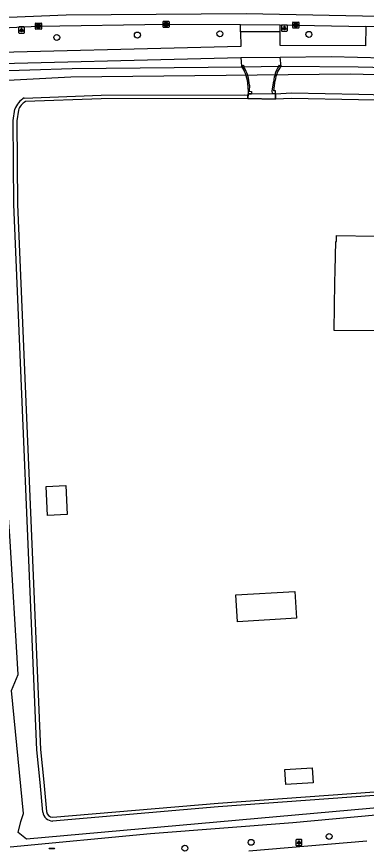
# Model space of a CAD drawing. Extents: x 161772 to 163123, y 383092 to 383917.
# Drawn here: x 162063.6 to 162121.3, y 383483.7 to 383620.9 of the extents above; entities that cross this region are included whole.
import ezdxf

# ---------------------------------------------------------------- set-up
doc = ezdxf.new("R2010")
doc.units = 0
for name, color, linetype in [('IMGEO_Afvalbak', 7, 'Continuous'), ('IMGEO_Boom', 7, 'Continuous'), ('IMGEO_Dek', 7, 'Continuous'), ('IMGEO_Erf', 7, 'Continuous'), ('IMGEO_Groenvoorziening', 7, 'Continuous'), ('IMGEO_Kolk', 7, 'Continuous'), ('IMGEO_Lichtpunt', 7, 'Continuous'), ('IMGEO_Muur', 7, 'Continuous'), ('IMGEO_Oever', 7, 'Continuous'), ('IMGEO_Pand', 7, 'Continuous'), ('IMGEO_Rijbaan_lokaal_gesloten', 7, 'Continuous'), ('IMGEO_Rijbaan_lokaal_open', 7, 'Continuous'), ('IMGEO_Voetpad_gesloten', 7, 'Continuous'), ('IMGEO_Voetpad_open', 7, 'Continuous'), ('IMGEO_Waterloop', 7, 'Continuous')]:
    doc.layers.add(name, color=color, linetype=linetype)

msp = doc.modelspace()

# ---------------------------------------------------------------- linework, layer by layer
at = {"layer": 'IMGEO_Afvalbak'}
for p, q in [((162069.01, 383483.68), (162069.79, 383483.68)), ((162069.79, 383483.68), (162069.01, 383483.68))]:
    msp.add_line(p, q, dxfattribs=at)
for centre, start, end in [((162069.01, 383483.58), 90, 180), ((162069.01, 383483.58), 90, 180), ((162069.79, 383483.58), 0, 90), ((162069.79, 383483.58), 360, 90)]:
    msp.add_arc(centre, 0.1, start, end, dxfattribs=at)
at = {"layer": 'IMGEO_Boom'}
for centre in [(162070.21, 383617.46), (162083.51, 383617.86), (162097.12, 383618.07), (162111.8, 383617.97), (162115.15, 383485.64), (162102.27, 383484.67), (162091.35, 383483.71)]:
    msp.add_circle(centre, 0.489, dxfattribs=at)
at = {"layer": 'IMGEO_Dek'}
for points in [[(162107.21, 383612.69), (162106.81, 383612.68), (162101.08, 383612.56), (162100.82, 383612.55)], [(162101.75, 383609.6), (162101.77, 383608.18), (162101.71, 383607.37), (162106.27, 383607.26), (162106.27, 383608.17), (162106.27, 383608.65), (162106.03, 383608.63), (162106.26, 383610.37)]]:
    msp.add_lwpolyline(points, dxfattribs=at)
for centre, radius, start, end in [((162095.85, 383609.36), 5.9, 2.3793, 32.7444), ((162110.2, 383610.1), 3.95, 139.1585, 176.1434)]:
    msp.add_arc(centre, radius, start, end, dxfattribs=at)
at = {"layer": 'IMGEO_Erf'}
for points in [[(162101.71, 383607.37), (162077.54, 383607.33), (162065.05, 383606.88)], [(162106.27, 383607.26), (162101.71, 383607.37)], [(162142.56, 383606.59), (162134.52, 383607.13), (162120.01, 383607.17), (162108.94, 383607.41), (162106.27, 383607.26)], [(162063.88, 383605.45), (162063.6, 383603.7), (162063.75, 383589.89), (162067.54, 383500), (162068.06, 383494.61), (162068.53, 383489.75)], [(162069.54, 383488.8), (162096.81, 383491.16), (162144.6, 383494.58), (162158.53, 383495.95)]]:
    msp.add_lwpolyline(points, dxfattribs=at)
for centre, radius, start, end in [((162066.34, 383604.63), 2.59, 120.0058, 161.6255), ((162069.55, 383489.83), 1.03, 184.4688, 269.038)]:
    msp.add_arc(centre, radius, start, end, dxfattribs=at)
at = {"layer": 'IMGEO_Groenvoorziening'}
for points in [[(162100.82, 383612.55), (162072.76, 383612.29), (162058.71, 383611.86), (162051.72, 383611.46), (162041.82, 383610.89)], [(162141.52, 383612.04), (162119.95, 383612.55), (162107.21, 383612.69)], [(162062.51, 383483.91), (162085.68, 383486.13), (162109.13, 383487.97), (162140.74, 383490.84), (162156.51, 383492.6), (162160.99, 383493.24), (162161.69, 383493.47), (162161.88, 383493.67)]]:
    msp.add_lwpolyline(points, dxfattribs=at)
at = {"layer": 'IMGEO_Kolk'}
for p, q in [((162066.69, 383618.9), (162066.69, 383619.75)), ((162066.76, 383619.83), (162067.61, 383619.83)), ((162067.2, 383619.05), (162067.17, 383619.05)), ((162067.18, 383619.61), (162067.2, 383619.61)), ((162067.69, 383619.75), (162067.69, 383618.9)), ((162087.74, 383619.2), (162087.74, 383620.05)), ((162087.81, 383620.13), (162088.67, 383620.13)), ((162088.67, 383619.13), (162087.81, 383619.13)), ((162088.23, 383619.91), (162088.25, 383619.91)), ((162088.25, 383619.35), (162088.23, 383619.35)), ((162088.74, 383620.05), (162088.74, 383619.2)), ((162109.15, 383619.09), (162109.15, 383619.94)), ((162109.22, 383620.01), (162110.08, 383620.01)), ((162110.08, 383619.01), (162109.22, 383619.01)), ((162109.66, 383619.23), (162109.63, 383619.23)), ((162109.64, 383619.79), (162109.66, 383619.79)), ((162110.15, 383619.94), (162110.15, 383619.09)), ((162067.61, 383618.83), (162066.76, 383618.83))]:
    msp.add_line(p, q, dxfattribs=at)
for points in [[(162066.69, 383618.9), (162066.69, 383619.75)], [(162066.76, 383619.83), (162067.61, 383619.83)], [(162067.01, 383619.53), (162067.13, 383619.53), (162067.13, 383619.37), (162067.26, 383619.53), (162067.43, 383619.53), (162067.28, 383619.38), (162067.43, 383619.13), (162067.28, 383619.13), (162067.2, 383619.29), (162067.13, 383619.22), (162067.13, 383619.13), (162067.01, 383619.13), (162067.01, 383619.53)], [(162067.69, 383619.75), (162067.69, 383618.9)], [(162087.74, 383619.2), (162087.74, 383620.05)], [(162087.81, 383620.13), (162088.67, 383620.13)], [(162088.67, 383619.13), (162087.81, 383619.13)], [(162088.06, 383619.83), (162088.18, 383619.83), (162088.18, 383619.68), (162088.31, 383619.83), (162088.48, 383619.83), (162088.33, 383619.68), (162088.48, 383619.43), (162088.33, 383619.43), (162088.25, 383619.59), (162088.18, 383619.53), (162088.18, 383619.43), (162088.06, 383619.43), (162088.06, 383619.83)], [(162088.74, 383620.05), (162088.74, 383619.2)], [(162109.15, 383619.09), (162109.15, 383619.94)], [(162109.22, 383620.01), (162110.08, 383620.01)], [(162110.08, 383619.01), (162109.22, 383619.01)], [(162109.47, 383619.71), (162109.59, 383619.71), (162109.59, 383619.56), (162109.72, 383619.71), (162109.89, 383619.71), (162109.74, 383619.56), (162109.89, 383619.31), (162109.74, 383619.31), (162109.66, 383619.48), (162109.59, 383619.41), (162109.59, 383619.31), (162109.47, 383619.31), (162109.47, 383619.71)], [(162110.15, 383619.94), (162110.15, 383619.09)], [(162067.61, 383618.83), (162066.76, 383618.83)]]:
    msp.add_lwpolyline(points, dxfattribs=at)
for centre, start, end in [((162066.76, 383619.75), 91.552, 178.448), ((162066.76, 383619.75), 91.552, 178.448), ((162066.76, 383618.9), 181.552, 268.448), ((162066.76, 383618.9), 181.552, 268.448), ((162067.61, 383619.75), 1.552, 88.448), ((162067.61, 383619.75), 1.552, 88.448), ((162067.61, 383618.9), 271.552, 358.448), ((162067.61, 383618.9), 271.552, 358.448), ((162087.82, 383620.05), 91.552, 178.448), ((162087.82, 383620.05), 91.552, 178.448), ((162087.82, 383619.2), 181.552, 268.448), ((162087.82, 383619.2), 181.552, 268.448), ((162088.66, 383620.05), 1.552, 88.448), ((162088.66, 383620.05), 1.552, 88.448), ((162088.66, 383619.2), 271.552, 358.448), ((162088.66, 383619.2), 271.552, 358.448), ((162109.22, 383619.94), 91.552, 178.448), ((162109.22, 383619.94), 91.552, 178.448), ((162109.22, 383619.09), 181.552, 268.448), ((162109.22, 383619.09), 181.552, 268.448), ((162110.07, 383619.94), 1.552, 88.448), ((162110.07, 383619.94), 1.552, 88.448), ((162110.07, 383619.09), 271.552, 358.448), ((162110.07, 383619.09), 271.552, 358.448)]:
    msp.add_arc(centre, 0.0765, start, end, dxfattribs=at)
for centre, major_axis, ratio, start_param, end_param in [((162067.17, 383619.33), (-0.387, 0.002), 0.722429, 4.712389, 7.853982), ((162067.2, 383619.33), (-0.39, 0.002), 0.717154, 1.570796, 4.712389), ((162088.23, 383619.63), (-0.387, 0.002), 0.722429, 4.712389, 7.853982), ((162088.25, 383619.63), (-0.39, 0.002), 0.717154, 1.570796, 4.712389), ((162109.64, 383619.51), (-0.387, 0.002), 0.722429, 4.712389, 7.853982), ((162109.66, 383619.51), (-0.39, 0.002), 0.717154, 1.570796, 4.712389)]:
    msp.add_ellipse(centre, major_axis=major_axis, ratio=ratio, start_param=start_param, end_param=end_param, dxfattribs=at)
at = {"layer": 'IMGEO_Lichtpunt'}
for p, q in [((162063.9, 383619.09), (162063.9, 383618.29)), ((162063.9, 383619.09), (162063.9, 383618.29)), ((162064.8, 383619.19), (162063.99, 383619.19)), ((162064.8, 383619.19), (162063.99, 383619.19)), ((162064.9, 383618.29), (162064.9, 383619.09)), ((162064.9, 383618.29), (162064.9, 383619.09)), ((162107.27, 383619.41), (162107.27, 383618.6)), ((162107.27, 383619.41), (162107.27, 383618.6)), ((162108.17, 383619.5), (162107.36, 383619.5)), ((162108.17, 383619.5), (162107.36, 383619.5)), ((162108.27, 383618.6), (162108.27, 383619.41)), ((162108.27, 383618.6), (162108.27, 383619.41)), ((162063.99, 383618.19), (162064.8, 383618.19)), ((162063.99, 383618.19), (162064.8, 383618.19)), ((162107.36, 383618.5), (162108.17, 383618.5)), ((162107.36, 383618.5), (162108.17, 383618.5)), ((162109.67, 383485.03), (162109.67, 383484.22)), ((162109.67, 383485.03), (162109.67, 383484.22)), ((162110.57, 383485.13), (162109.76, 383485.13)), ((162110.57, 383485.13), (162109.76, 383485.13)), ((162110.66, 383484.22), (162110.66, 383485.03)), ((162110.66, 383484.22), (162110.66, 383485.03)), ((162109.76, 383484.13), (162110.57, 383484.13)), ((162109.76, 383484.13), (162110.57, 383484.13))]:
    msp.add_line(p, q, dxfattribs=at)
for points in [[(162107.64, 383619.07), (162107.68, 383619.04), (162107.49, 383618.78), (162107.46, 383618.81), (162107.64, 383619.07)], [(162107.74, 383619.02), (162107.79, 383619.02), (162107.79, 383618.7), (162107.74, 383618.7), (162107.74, 383619.02)], [(162107.85, 383619.04), (162107.89, 383619.07), (162108.08, 383618.81), (162108.04, 383618.78), (162107.85, 383619.04)], [(162064.27, 383618.76), (162064.31, 383618.73), (162064.13, 383618.47), (162064.09, 383618.49), (162064.27, 383618.76)], [(162064.38, 383618.71), (162064.42, 383618.71), (162064.42, 383618.39), (162064.38, 383618.39), (162064.38, 383618.71)], [(162064.49, 383618.73), (162064.52, 383618.76), (162064.71, 383618.49), (162064.67, 383618.47), (162064.49, 383618.73)], [(162110.04, 383484.69), (162110.08, 383484.67), (162109.89, 383484.4), (162109.85, 383484.43), (162110.04, 383484.69)], [(162110.14, 383484.65), (162110.19, 383484.65), (162110.19, 383484.32), (162110.14, 383484.32), (162110.14, 383484.65)], [(162110.25, 383484.67), (162110.29, 383484.69), (162110.48, 383484.43), (162110.44, 383484.4), (162110.25, 383484.67)]]:
    msp.add_lwpolyline(points, dxfattribs=at)
for centre in [(162064.4, 383618.89), (162107.77, 383619.2), (162110.17, 383484.83)]:
    msp.add_circle(centre, 0.0994, dxfattribs=at)
for centre, start, end in [((162063.99, 383619.09), 90, 180), ((162063.99, 383619.09), 90, 180), ((162064.8, 383619.09), 0, 90), ((162064.8, 383619.09), 0, 90), ((162107.36, 383619.41), 90, 180), ((162107.36, 383619.41), 90, 180), ((162108.17, 383619.41), 0, 90), ((162108.17, 383619.41), 0, 90), ((162063.99, 383618.29), 180, 270), ((162063.99, 383618.29), 180, 270), ((162064.8, 383618.29), 270, 0), ((162064.8, 383618.29), 270, 360), ((162107.36, 383618.6), 180, 270), ((162107.36, 383618.6), 180, 270), ((162108.17, 383618.6), 270, 0), ((162108.17, 383618.6), 270, 360), ((162109.76, 383485.03), 90, 180), ((162109.76, 383485.03), 90, 180), ((162110.57, 383485.03), 0, 90), ((162110.57, 383485.03), 0, 90), ((162109.76, 383484.22), 180, 270), ((162109.76, 383484.22), 180, 270), ((162110.57, 383484.22), 270, 0), ((162110.57, 383484.22), 270, 360)]:
    msp.add_arc(centre, 0.0946, start, end, dxfattribs=at)
at = {"layer": 'IMGEO_Muur'}
for points in [[(162100.7, 383612.72), (162100.99, 383612.87), (162101.06, 383612.6), (162101.08, 383612.56)], [(162100.82, 383612.55), (162100.7, 383612.72)], [(162101.08, 383612.56), (162100.82, 383612.55)], [(162101.08, 383612.56), (162100.82, 383612.55)], [(162106.81, 383612.68), (162106.94, 383612.88), (162107.21, 383612.69)], [(162107.21, 383612.69), (162106.81, 383612.68)], [(162107.21, 383612.69), (162106.81, 383612.68)], [(162101.75, 383609.6), (162101.77, 383608.18)], [(162101.98, 383609.61), (162101.97, 383608.58), (162102.34, 383608.54), (162102.31, 383608.14), (162101.77, 383608.18)], [(162106.27, 383608.17), (162105.79, 383608.21), (162105.73, 383608.63), (162106, 383610.25)], [(162106.27, 383608.17), (162106.27, 383608.65), (162106.03, 383608.63), (162106.26, 383610.37)]]:
    msp.add_lwpolyline(points, dxfattribs=at)
for centre, radius, start, end in [((162095.85, 383609.36), 5.9, 2.3793, 32.7444), ((162095.84, 383609.35), 6.15, 2.4154, 31.404), ((162111.36, 383609.82), 5.38, 147.8773, 175.3803), ((162110.2, 383610.1), 3.95, 139.1585, 176.1434)]:
    msp.add_arc(centre, radius, start, end, dxfattribs=at)
at = {"layer": 'IMGEO_Oever'}
for points in [[(162101.71, 383607.37), (162101.75, 383607.92)], [(162106.27, 383608.17), (162106.27, 383607.26)]]:
    msp.add_lwpolyline(points, dxfattribs=at)
at = {"layer": 'IMGEO_Pand'}
for points in [[(162115.96, 383569.12), (162116.1, 383577.06), (162116.14, 383579.03), (162116.23, 383583.81), (162116.36, 383583.8), (162116.38, 383584.8), (162122.68, 383584.69), (162122.65, 383583.41), (162130.05, 383583.35), (162130.06, 383584.01), (162133.06, 383583.95), (162133.05, 383583.35), (162134.58, 383583.32), (162134.44, 383576.67), (162136.14, 383576.64), (162136.11, 383575.06), (162138.07, 383575.02), (162137.98, 383570.02), (162137.91, 383566.56), (162129.22, 383566.72), (162129.27, 383569.04), (162115.96, 383569.12)], [(162071.73, 383543.54), (162071.95, 383538.74), (162068.68, 383538.59), (162068.46, 383543.39), (162071.73, 383543.54)], [(162109.47, 383526.08), (162109.74, 383521.65), (162100.01, 383521.07), (162099.75, 383525.49), (162109.47, 383526.08)], [(162112.51, 383494.51), (162108.01, 383494.24), (162107.86, 383496.67), (162112.35, 383496.94), (162112.51, 383494.51)]]:
    msp.add_lwpolyline(points, dxfattribs=at)
at = {"layer": 'IMGEO_Rijbaan_lokaal_gesloten'}
for points in [[(161980.6, 383616.65), (161983.75, 383617.02), (161992.36, 383617.67), (161998.44, 383617.9), (162047.42, 383620.22), (162071.76, 383621.21), (162101.48, 383621.41), (162126.17, 383620.91), (162157.58, 383619.19)], [(162042.03, 383618.15), (162067.19, 383619.33), (162088.24, 383619.63), (162100.53, 383619.62)], [(162100.53, 383619.62), (162107.08, 383619.57)], [(162107.08, 383619.57), (162121.2, 383619.27)], [(162122.72, 383619.22), (162121.2, 383619.27)]]:
    msp.add_lwpolyline(points, dxfattribs=at)
at = {"layer": 'IMGEO_Rijbaan_lokaal_open'}
msp.add_lwpolyline([(162121.37, 383484.87), (162101.9, 383483.2)], dxfattribs=at)
at = {"layer": 'IMGEO_Voetpad_gesloten'}
for points in [[(162100.6, 383614.15), (162107.09, 383614.21)], [(162100.6, 383614.15), (162100.7, 383612.72)], [(162107.21, 383612.69), (162107.09, 383614.21)], [(162106.81, 383612.68), (162101.08, 383612.56)], [(162106.81, 383612.68), (162101.08, 383612.56)], [(162101.77, 383608.18), (162101.71, 383607.37), (162106.27, 383607.26), (162106.27, 383608.17)]]:
    msp.add_lwpolyline(points, dxfattribs=at)
at = {"layer": 'IMGEO_Voetpad_open'}
for points in [[(162100.54, 383618.41), (162100.53, 383619.62)], [(162107.08, 383618.37), (162107.08, 383619.57)], [(162121.2, 383619.27), (162121.14, 383616.06), (162107.08, 383616.12), (162107.08, 383618.37)], [(162100.54, 383618.41), (162100.58, 383615.96), (162052.05, 383614.76), (162042.15, 383614.43), (162042.03, 383618.15)], [(162107.08, 383618.37), (162100.54, 383618.41)], [(162042.37, 383612.6), (162052.2, 383612.96), (162100.6, 383614.15)], [(162107.09, 383614.21), (162115.47, 383614.3), (162141.57, 383613.65)]]:
    msp.add_lwpolyline(points, dxfattribs=at)
at = {"layer": 'IMGEO_Waterloop'}
for points in [[(162027.93, 383608.6), (162072.52, 383610.98), (162118.63, 383611.48), (162148.65, 383610.68), (162151.67, 383610.47), (162152.98, 383610.08), (162153.49, 383609.32), (162153.66, 383608.22), (162161.26, 383494.54), (162160.92, 383493.99), (162160.03, 383493.69), (162065.21, 383485.2), (162063.85, 383486.3), (162064.28, 383488.09), (162064.7, 383489.45), (162062.75, 383509.74), (162063.85, 383512.38), (162062.49, 383535.22), (162057.06, 383607.32), (162056.21, 383607.6), (162054.21, 383607.49), (162027.93, 383606.49), (162027.93, 383608.6)], [(162064.85, 383607.47), (162077.52, 383607.93), (162101.15, 383607.97), (162101.75, 383607.92)], [(162101.75, 383607.92), (162101.77, 383608.18), (162102.31, 383608.14), (162105.79, 383608.21), (162106.27, 383608.17)], [(162106.27, 383608.17), (162108.93, 383608.32), (162120.02, 383608.09), (162134.32, 383607.75), (162142.58, 383607.56), (162147.02, 383607.01)], [(162067.93, 383489.67), (162067.46, 383494.55), (162066.94, 383499.96), (162063.14, 383589.88), (162062.99, 383603.75), (162063.3, 383605.61)], [(162158.7, 383495.36), (162144.65, 383493.98), (162096.86, 383490.55), (162069.53, 383488.19)]]:
    msp.add_lwpolyline(points, dxfattribs=at)
for centre, radius, start, end in [((162066.42, 383604.59), 3.29, 118.4831, 161.7361), ((162069.55, 383489.82), 1.63, 185.1898, 269.4894)]:
    msp.add_arc(centre, radius, start, end, dxfattribs=at)

doc.saveas('drawing.dxf')
